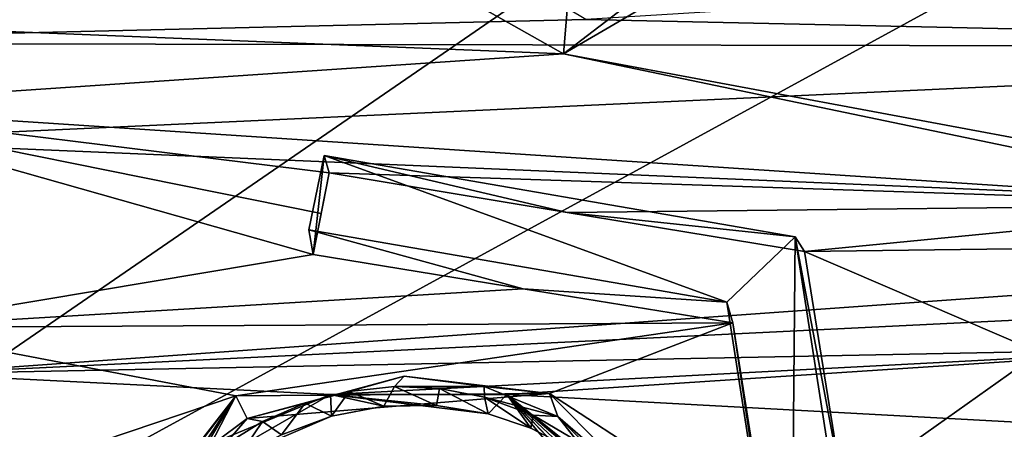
# Model space of a CAD drawing. Header units: millimetres. Extents: x -147 to 294, y -82 to 275.
# Tile 515 of 609: x 241.5 to 252.35, y 222.81 to 227.33. Entities that reach past the tile are written whole.
import ezdxf

# ---------------------------------------------------------------- set-up
doc = ezdxf.new("R2010")
doc.units = ezdxf.units.MM
doc.header["$LTSCALE"] = 67.506716
for name, color, linetype in [('1596', 7, 'CONTINUOUS'), ('1878', 7, 'CONTINUOUS'), ('2172', 7, 'CONTINUOUS'), ('2704', 7, 'CONTINUOUS'), ('2705', 7, 'CONTINUOUS'), ('2716', 7, 'CONTINUOUS'), ('2719', 7, 'CONTINUOUS'), ('2721', 7, 'CONTINUOUS'), ('2722', 7, 'CONTINUOUS'), ('3675', 7, 'CONTINUOUS'), ('3676', 7, 'CONTINUOUS'), ('3677', 7, 'CONTINUOUS'), ('3679', 7, 'CONTINUOUS'), ('3680', 7, 'CONTINUOUS'), ('3681', 7, 'CONTINUOUS'), ('556', 7, 'CONTINUOUS'), ('871', 7, 'CONTINUOUS')]:
    doc.layers.add(name, color=color, linetype=linetype)

msp = doc.modelspace()

# ---------------------------------------------------------------- linework, layer by layer
at = {"layer": '1596', "linetype": 'CONTINUOUS'}
msp.add_3dface([(249.792, 233.779, -10.351), (258.604, 229.943, -12.191), (258.837, 224.833, -13.43), (249.792, 233.779, -10.351)], dxfattribs=at)
at = {"layer": '1878', "linetype": 'CONTINUOUS'}
for points in [[(249.792, 233.779, -10.351), (258.837, 224.833, -13.43), (250.266, 231.653, -10.703), (249.792, 233.779, -10.351)], [(250.266, 231.653, -10.703), (258.837, 224.833, -13.43), (250.194, 228.528, -11.132), (250.266, 231.653, -10.703)], [(247.491, 226.949, -10.92), (236.519, 227.389, -9.395), (244.839, 228.45, -10.285), (247.491, 226.949, -10.92)], [(258.837, 224.833, -13.43), (247.491, 226.949, -10.92), (250.194, 228.528, -11.132), (258.837, 224.833, -13.43)], [(238.961, 226.374, -9.823), (236.519, 227.389, -9.395), (247.491, 226.949, -10.92), (238.961, 226.374, -9.823)], [(255.46, 225.289, -12.637), (238.961, 226.374, -9.823), (247.491, 226.949, -10.92), (255.46, 225.289, -12.637)], [(258.837, 224.833, -13.43), (255.46, 225.289, -12.637), (247.491, 226.949, -10.92), (258.837, 224.833, -13.43)], [(239.934, 223.933, -10.339), (238.961, 226.374, -9.823), (244.733, 224.739, -10.852), (239.934, 223.933, -10.339)], [(244.733, 224.739, -10.852), (238.961, 226.374, -9.823), (244.822, 225.189, -10.79), (244.733, 224.739, -10.852)], [(244.822, 225.189, -10.79), (238.961, 226.374, -9.823), (244.91, 225.638, -10.73), (244.822, 225.189, -10.79)], [(244.91, 225.638, -10.73), (238.961, 226.374, -9.823), (255.46, 225.289, -12.637), (244.91, 225.638, -10.73)], [(247.532, 225.2, -11.208), (244.91, 225.638, -10.73), (255.46, 225.289, -12.637), (247.532, 225.2, -11.208)], [(250.145, 224.771, -11.72), (247.532, 225.2, -11.208), (255.46, 225.289, -12.637), (250.145, 224.771, -11.72)], [(250.145, 224.771, -11.72), (255.46, 225.289, -12.637), (253.872, 224.819, -12.401), (250.145, 224.771, -11.72)], [(252.736, 223.658, -12.384), (250.145, 224.771, -11.72), (253.872, 224.819, -12.401), (252.736, 223.658, -12.384)], [(250.57, 222.121, -12.261), (250.145, 224.771, -11.72), (252.736, 223.658, -12.384), (250.57, 222.121, -12.261)], [(247.048, 224.358, -11.271), (239.934, 223.933, -10.339), (244.733, 224.739, -10.852), (247.048, 224.358, -11.271)], [(249.357, 223.985, -11.717), (239.934, 223.933, -10.339), (247.048, 224.358, -11.271), (249.357, 223.985, -11.717)], [(238.873, 221.491, -10.643), (239.934, 223.933, -10.339), (243.881, 223.179, -10.995), (238.873, 221.491, -10.643)], [(239.934, 223.933, -10.339), (249.357, 223.985, -11.717), (243.881, 223.179, -10.995), (239.934, 223.933, -10.339)], [(243.881, 223.179, -10.995), (249.357, 223.985, -11.717), (247.338, 223.206, -11.517), (243.881, 223.179, -10.995)], [(249.357, 223.985, -11.717), (249.724, 221.647, -12.199), (247.338, 223.206, -11.517), (249.357, 223.985, -11.717)], [(252.696, 220.574, -12.944), (250.57, 222.121, -12.261), (252.736, 223.658, -12.384), (252.696, 220.574, -12.944)], [(242.081, 220.177, -11.294), (238.873, 221.491, -10.643), (243.881, 223.179, -10.995), (242.081, 220.177, -11.294)], [(247.338, 223.206, -11.517), (249.724, 221.647, -12.199), (248.578, 221.956, -11.946), (247.338, 223.206, -11.517)]]:
    msp.add_3dface(points, dxfattribs=at)
at = {"layer": '2172', "linetype": 'CONTINUOUS'}
for points in [[(236.813, 228.608, -6.91), (236.76, 227.067, -7.13), (245.809, 228.482, -8.075), (236.813, 228.608, -6.91)], [(245.809, 228.482, -8.075), (236.76, 227.067, -7.13), (247.738, 227.327, -8.546), (245.809, 228.482, -8.075)], [(261.688, 227.023, -11.317), (262.148, 228.217, -11.233), (247.738, 227.327, -8.546), (261.688, 227.023, -11.317)], [(236.76, 227.067, -7.13), (261.688, 227.023, -11.317), (247.738, 227.327, -8.546), (236.76, 227.067, -7.13)], [(236.76, 227.067, -7.13), (239.335, 225.994, -7.583), (261.688, 227.023, -11.317), (236.76, 227.067, -7.13)], [(261.688, 227.023, -11.317), (239.335, 225.994, -7.583), (262.546, 225.009, -11.856), (261.688, 227.023, -11.317)], [(239.335, 225.994, -7.583), (240.359, 223.422, -8.128), (262.546, 225.009, -11.856), (239.335, 225.994, -7.583)], [(240.359, 223.422, -8.128), (263.896, 224.573, -12.258), (262.546, 225.009, -11.856), (240.359, 223.422, -8.128)], [(263.896, 224.573, -12.258), (240.359, 223.422, -8.128), (254.639, 223.703, -10.367), (263.896, 224.573, -12.258)], [(254.639, 223.703, -10.367), (240.359, 223.422, -8.128), (244.924, 223.193, -8.785), (254.639, 223.703, -10.367)], [(246.867, 223.193, -9.081), (254.639, 223.703, -10.367), (244.924, 223.193, -8.785), (246.867, 223.193, -9.081)], [(253.765, 222.82, -10.352), (254.639, 223.703, -10.367), (246.867, 223.193, -9.081), (253.765, 222.82, -10.352)], [(240.359, 223.422, -8.128), (239.24, 220.847, -8.45), (244.924, 223.193, -8.785), (240.359, 223.422, -8.128)], [(239.24, 220.847, -8.45), (243.26, 222.234, -8.716), (244.924, 223.193, -8.785), (239.24, 220.847, -8.45)], [(249.348, 220.608, -9.955), (253.765, 222.82, -10.352), (246.867, 223.193, -9.081), (249.348, 220.608, -9.955)], [(253.444, 221.621, -10.508), (253.765, 222.82, -10.352), (249.348, 220.608, -9.955), (253.444, 221.621, -10.508)]]:
    msp.add_3dface(points, dxfattribs=at)
at = {"layer": '2704', "linetype": 'CONTINUOUS'}
msp.add_3dface([(247.491, 226.949, -10.92), (244.839, 228.45, -10.285), (247.547, 227.609, -10.519), (247.491, 226.949, -10.92)], dxfattribs=at)
at = {"layer": '2705', "linetype": 'CONTINUOUS'}
for points in [[(250.194, 228.528, -11.132), (247.491, 226.949, -10.92), (249.279, 228.321, -10.732), (250.194, 228.528, -11.132)], [(247.491, 226.949, -10.92), (247.547, 227.609, -10.519), (249.279, 228.321, -10.732), (247.491, 226.949, -10.92)]]:
    msp.add_3dface(points, dxfattribs=at)
at = {"layer": '2716', "linetype": 'CONTINUOUS'}
for points in [[(244.924, 223.193, -8.785), (243.26, 222.234, -8.716), (244.935, 222.955, -9.143), (244.924, 223.193, -8.785)], [(246.867, 223.193, -9.081), (244.924, 223.193, -8.785), (246.661, 222.98, -9.408), (246.867, 223.193, -9.081)], [(246.661, 222.98, -9.408), (244.924, 223.193, -8.785), (246.091, 223.072, -9.302), (246.661, 222.98, -9.408)], [(246.091, 223.072, -9.302), (244.924, 223.193, -8.785), (245.51, 223.064, -9.212), (246.091, 223.072, -9.302)], [(245.51, 223.064, -9.212), (244.924, 223.193, -8.785), (244.935, 222.955, -9.143), (245.51, 223.064, -9.212)], [(247.132, 222.823, -9.511), (246.867, 223.193, -9.081), (246.661, 222.98, -9.408), (247.132, 222.823, -9.511)], [(249.348, 220.608, -9.955), (246.867, 223.193, -9.081), (248.992, 220.663, -10.208), (249.348, 220.608, -9.955)], [(248.992, 220.663, -10.208), (246.867, 223.193, -9.081), (248.835, 221.13, -10.096), (248.992, 220.663, -10.208)], [(248.835, 221.13, -10.096), (246.867, 223.193, -9.081), (248.607, 221.566, -9.978), (248.835, 221.13, -10.096)], [(248.607, 221.566, -9.978), (246.867, 223.193, -9.081), (248.316, 221.962, -9.858), (248.607, 221.566, -9.978)], [(248.316, 221.962, -9.858), (246.867, 223.193, -9.081), (247.968, 222.309, -9.738), (248.316, 221.962, -9.858)], [(247.968, 222.309, -9.738), (246.867, 223.193, -9.081), (247.571, 222.597, -9.622), (247.968, 222.309, -9.738)], [(247.571, 222.597, -9.622), (246.867, 223.193, -9.081), (247.132, 222.823, -9.511), (247.571, 222.597, -9.622)], [(244.935, 222.955, -9.143), (243.26, 222.234, -8.716), (244.384, 222.749, -9.096), (244.935, 222.955, -9.143)]]:
    msp.add_3dface(points, dxfattribs=at)
at = {"layer": '2719', "linetype": 'CONTINUOUS'}
for points in [[(244.005, 222.931, -10.031), (245.734, 223.395, -10.205), (244.645, 223.098, -10.094), (244.005, 222.931, -10.031)], [(244.645, 223.098, -10.094), (245.734, 223.395, -10.205), (245.131, 223.227, -10.144), (244.645, 223.098, -10.094)], [(245.131, 223.227, -10.144), (245.734, 223.395, -10.205), (245.629, 223.281, -10.209), (245.131, 223.227, -10.144)], [(245.734, 223.395, -10.205), (246.616, 223.283, -10.361), (245.629, 223.281, -10.209), (245.734, 223.395, -10.205)], [(245.629, 223.281, -10.209), (246.616, 223.283, -10.361), (246.126, 223.261, -10.289), (245.629, 223.281, -10.209)], [(246.126, 223.261, -10.289), (246.616, 223.283, -10.361), (246.619, 223.165, -10.382), (246.126, 223.261, -10.289)], [(246.616, 223.283, -10.361), (247.427, 222.953, -10.548), (246.619, 223.165, -10.382), (246.616, 223.283, -10.361)], [(246.619, 223.165, -10.382), (247.427, 222.953, -10.548), (247.155, 222.967, -10.502), (246.619, 223.165, -10.382)], [(244.176, 222.898, -10.061), (244.005, 222.931, -10.031), (244.645, 223.098, -10.094), (244.176, 222.898, -10.061)], [(243.279, 222.385, -10.024), (244.005, 222.931, -10.031), (243.744, 222.63, -10.047), (243.279, 222.385, -10.024)], [(243.744, 222.63, -10.047), (244.005, 222.931, -10.031), (244.176, 222.898, -10.061), (243.744, 222.63, -10.047)], [(247.155, 222.967, -10.502), (247.427, 222.953, -10.548), (247.64, 222.68, -10.631), (247.155, 222.967, -10.502)], [(247.427, 222.953, -10.548), (248.638, 221.746, -10.964), (248.06, 222.32, -10.764), (247.427, 222.953, -10.548)], [(247.64, 222.68, -10.631), (247.427, 222.953, -10.548), (248.06, 222.32, -10.764), (247.64, 222.68, -10.631)]]:
    msp.add_3dface(points, dxfattribs=at)
at = {"layer": '2721', "linetype": 'CONTINUOUS'}
for points in [[(247.338, 223.206, -11.517), (245.734, 223.395, -10.205), (244.005, 222.931, -10.031), (247.338, 223.206, -11.517)], [(247.338, 223.206, -11.517), (246.616, 223.283, -10.361), (245.734, 223.395, -10.205), (247.338, 223.206, -11.517)], [(247.338, 223.206, -11.517), (247.427, 222.953, -10.548), (246.616, 223.283, -10.361), (247.338, 223.206, -11.517)], [(242.081, 220.177, -11.294), (243.881, 223.179, -10.995), (242.209, 219.947, -10.328), (242.081, 220.177, -11.294)], [(242.209, 219.947, -10.328), (243.881, 223.179, -10.995), (242.35, 220.85, -10.177), (242.209, 219.947, -10.328)], [(243.881, 223.179, -10.995), (242.714, 221.676, -10.074), (242.35, 220.85, -10.177), (243.881, 223.179, -10.995)], [(243.881, 223.179, -10.995), (243.279, 222.385, -10.024), (242.714, 221.676, -10.074), (243.881, 223.179, -10.995)], [(243.881, 223.179, -10.995), (244.005, 222.931, -10.031), (243.279, 222.385, -10.024), (243.881, 223.179, -10.995)], [(243.881, 223.179, -10.995), (247.338, 223.206, -11.517), (244.005, 222.931, -10.031), (243.881, 223.179, -10.995)], [(247.338, 223.206, -11.517), (248.578, 221.956, -11.946), (247.427, 222.953, -10.548), (247.338, 223.206, -11.517)], [(248.578, 221.956, -11.946), (248.638, 221.746, -10.964), (247.427, 222.953, -10.548), (248.578, 221.956, -11.946)]]:
    msp.add_3dface(points, dxfattribs=at)
at = {"layer": '2722', "linetype": 'CONTINUOUS'}
for points in [[(245.51, 223.064, -9.212), (245.131, 223.227, -10.144), (245.629, 223.281, -10.209), (245.51, 223.064, -9.212)], [(246.091, 223.072, -9.302), (245.51, 223.064, -9.212), (245.629, 223.281, -10.209), (246.091, 223.072, -9.302)], [(246.091, 223.072, -9.302), (245.629, 223.281, -10.209), (246.126, 223.261, -10.289), (246.091, 223.072, -9.302)], [(246.661, 222.98, -9.408), (246.091, 223.072, -9.302), (246.126, 223.261, -10.289), (246.661, 222.98, -9.408)], [(246.661, 222.98, -9.408), (246.126, 223.261, -10.289), (246.619, 223.165, -10.382), (246.661, 222.98, -9.408)], [(244.935, 222.955, -9.143), (244.645, 223.098, -10.094), (245.131, 223.227, -10.144), (244.935, 222.955, -9.143)], [(245.51, 223.064, -9.212), (244.935, 222.955, -9.143), (245.131, 223.227, -10.144), (245.51, 223.064, -9.212)], [(247.132, 222.823, -9.511), (246.661, 222.98, -9.408), (246.619, 223.165, -10.382), (247.132, 222.823, -9.511)], [(247.132, 222.823, -9.511), (246.619, 223.165, -10.382), (247.155, 222.967, -10.502), (247.132, 222.823, -9.511)], [(244.384, 222.749, -9.096), (244.176, 222.898, -10.061), (244.645, 223.098, -10.094), (244.384, 222.749, -9.096)], [(244.935, 222.955, -9.143), (244.384, 222.749, -9.096), (244.645, 223.098, -10.094), (244.935, 222.955, -9.143)], [(247.571, 222.597, -9.622), (247.132, 222.823, -9.511), (247.155, 222.967, -10.502), (247.571, 222.597, -9.622)], [(247.571, 222.597, -9.622), (247.155, 222.967, -10.502), (247.64, 222.68, -10.631), (247.571, 222.597, -9.622)], [(243.876, 222.454, -9.072), (243.744, 222.63, -10.047), (244.176, 222.898, -10.061), (243.876, 222.454, -9.072)], [(244.384, 222.749, -9.096), (243.876, 222.454, -9.072), (244.176, 222.898, -10.061), (244.384, 222.749, -9.096)]]:
    msp.add_3dface(points, dxfattribs=at)
at = {"layer": '3675', "linetype": 'CONTINUOUS'}
for points in [[(247.048, 224.358, -11.271), (244.733, 224.739, -10.852), (244.684, 225.01, -11.898), (247.048, 224.358, -11.271)], [(247.048, 224.358, -11.271), (244.684, 225.01, -11.898), (249.291, 224.212, -12.573), (247.048, 224.358, -11.271)], [(249.357, 223.985, -11.717), (247.048, 224.358, -11.271), (249.291, 224.212, -12.573), (249.357, 223.985, -11.717)]]:
    msp.add_3dface(points, dxfattribs=at)
at = {"layer": '3676', "linetype": 'CONTINUOUS'}
for points in [[(249.291, 224.212, -12.573), (244.684, 225.01, -11.898), (244.853, 225.83, -11.72), (249.291, 224.212, -12.573)], [(250.044, 224.931, -12.481), (249.291, 224.212, -12.573), (244.853, 225.83, -11.72), (250.044, 224.931, -12.481)], [(249.995, 219.685, -13.723), (249.291, 224.212, -12.573), (250.044, 224.931, -12.481), (249.995, 219.685, -13.723)], [(250.837, 219.829, -13.777), (249.995, 219.685, -13.723), (250.044, 224.931, -12.481), (250.837, 219.829, -13.777)]]:
    msp.add_3dface(points, dxfattribs=at)
at = {"layer": '3677', "linetype": 'CONTINUOUS'}
for points in [[(249.357, 223.985, -11.717), (249.291, 224.212, -12.573), (249.995, 219.685, -13.723), (249.357, 223.985, -11.717)], [(249.724, 221.647, -12.199), (249.357, 223.985, -11.717), (249.995, 219.685, -13.723), (249.724, 221.647, -12.199)]]:
    msp.add_3dface(points, dxfattribs=at)
at = {"layer": '3679', "linetype": 'CONTINUOUS'}
for points in [[(250.145, 224.771, -11.72), (250.57, 222.121, -12.261), (250.044, 224.931, -12.481), (250.145, 224.771, -11.72)], [(250.57, 222.121, -12.261), (250.837, 219.829, -13.777), (250.044, 224.931, -12.481), (250.57, 222.121, -12.261)]]:
    msp.add_3dface(points, dxfattribs=at)
at = {"layer": '3680', "linetype": 'CONTINUOUS'}
for points in [[(244.91, 225.638, -10.73), (247.532, 225.2, -11.208), (244.853, 225.83, -11.72), (244.91, 225.638, -10.73)], [(247.532, 225.2, -11.208), (250.044, 224.931, -12.481), (244.853, 225.83, -11.72), (247.532, 225.2, -11.208)], [(247.532, 225.2, -11.208), (250.145, 224.771, -11.72), (250.044, 224.931, -12.481), (247.532, 225.2, -11.208)]]:
    msp.add_3dface(points, dxfattribs=at)
at = {"layer": '3681', "linetype": 'CONTINUOUS'}
for points in [[(244.684, 225.01, -11.898), (244.733, 224.739, -10.852), (244.853, 225.83, -11.72), (244.684, 225.01, -11.898)], [(244.733, 224.739, -10.852), (244.91, 225.638, -10.73), (244.853, 225.83, -11.72), (244.733, 224.739, -10.852)], [(244.733, 224.739, -10.852), (244.822, 225.189, -10.79), (244.91, 225.638, -10.73), (244.733, 224.739, -10.852)]]:
    msp.add_3dface(points, dxfattribs=at)
at = {"layer": '556', "linetype": 'CONTINUOUS'}
for points in [[(233.392, 226.458, -39.086), (261.508, 237.511, -37.226), (233.146, 217.997, -41.415), (233.392, 226.458, -39.086)], [(233.146, 217.997, -41.415), (261.508, 237.511, -37.226), (262.898, 217.597, -42.846), (233.146, 217.997, -41.415)], [(233.68, 235.333, -36.348), (261.508, 237.511, -37.226), (233.392, 226.458, -39.086), (233.68, 235.333, -36.348)]]:
    msp.add_3dface(points, dxfattribs=at)
at = {"layer": '871', "linetype": 'CONTINUOUS'}
for points in [[(234.161, 245.182, -31.778), (233.324, 217.483, -39.727), (248.335, 241.458, -34.155), (234.161, 245.182, -31.778)], [(233.324, 217.483, -39.727), (258.556, 231.274, -37.652), (248.335, 241.458, -34.155), (233.324, 217.483, -39.727)], [(233.324, 217.483, -39.727), (262.108, 217.339, -41.339), (258.556, 231.274, -37.652), (233.324, 217.483, -39.727)]]:
    msp.add_3dface(points, dxfattribs=at)

doc.saveas('drawing.dxf')
